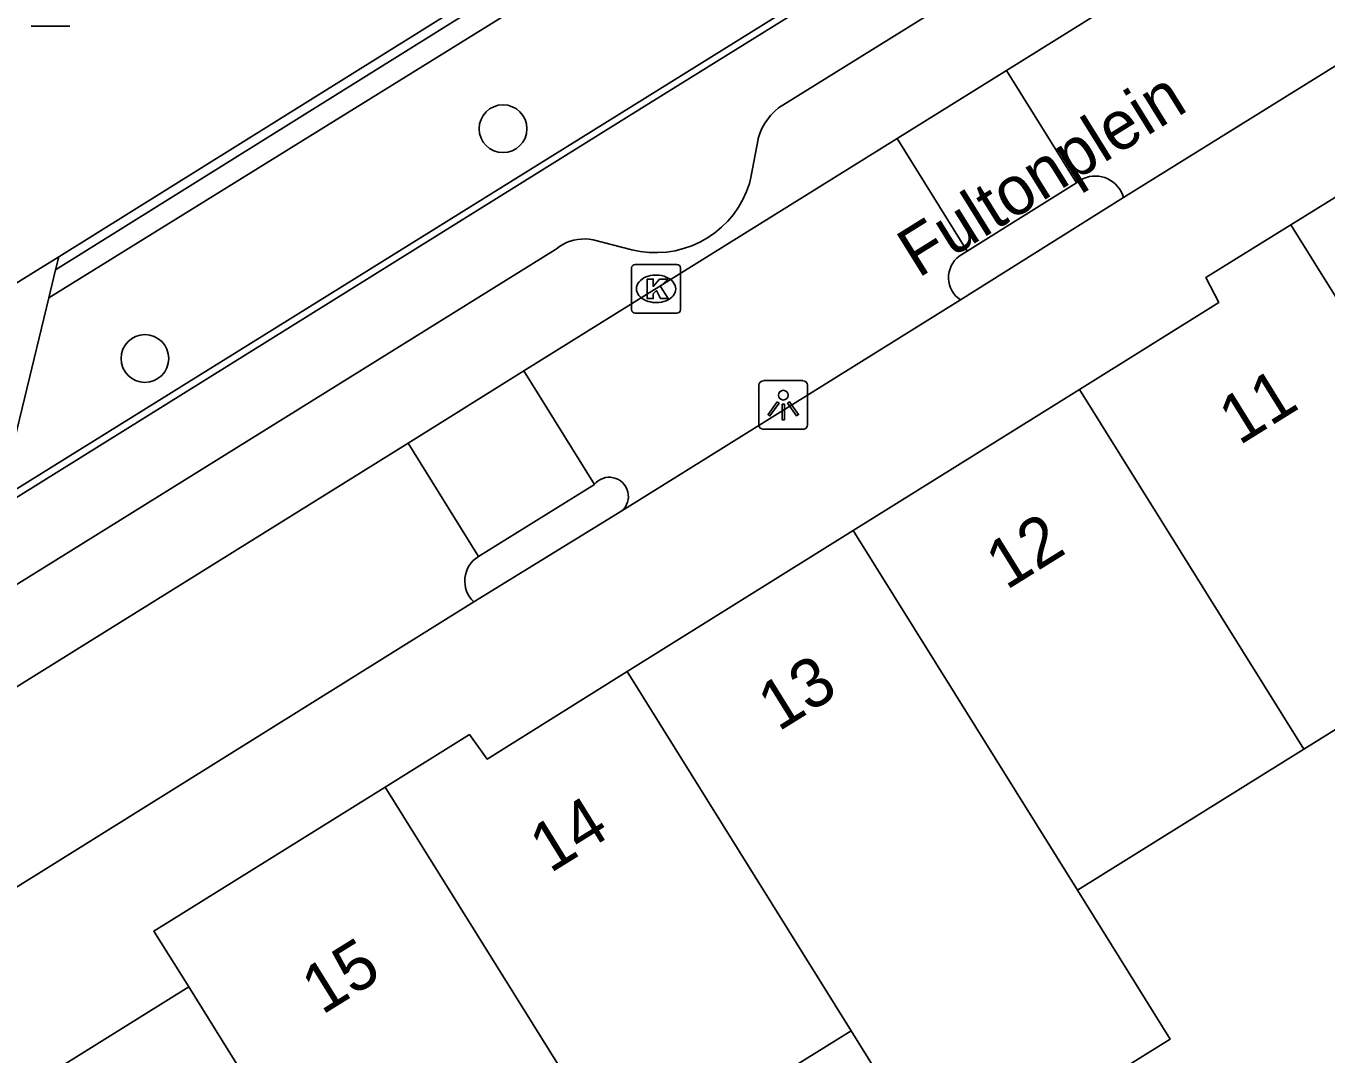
# Model space of a CAD drawing. Extents: x 159280 to 160375, y 384531 to 385872.
# Drawn here: x 159880.97 to 159907.57, y 385283.26 to 385304.31 of the extents above; entities that cross this region are included whole.
import ezdxf

# ---------------------------------------------------------------- set-up
doc = ezdxf.new("R2010")
doc.units = 0
for name, color, linetype in [('IMGEO_Boom', 7, 'Continuous'), ('IMGEO_Haag', 7, 'Continuous'), ('IMGEO_Hek', 7, 'Continuous'), ('IMGEO_Kolk', 7, 'Continuous'), ('IMGEO_Lichtpunt', 7, 'Continuous'), ('IMGEO_Openbare_ruimte_label', 7, 'Continuous'), ('IMGEO_Pand', 7, 'Continuous'), ('IMGEO_Pand_nummerreeks', 7, 'Continuous'), ('IMGEO_Rijbaan_lokaal_open', 7, 'Continuous'), ('IMGEO_Speelvoorziening', 7, 'Continuous'), ('IMGEO_Verkeerseiland_open', 7, 'Continuous'), ('IMGEO_Voetpad_open', 7, 'Continuous')]:
    doc.layers.add(name, color=color, linetype=linetype)

msp = doc.modelspace()

# ---------------------------------------------------------------- linework, layer by layer
at = {"layer": 'IMGEO_Boom'}
for centre in [(159890.73, 385302.21), (159883.4, 385297.508)]:
    msp.add_circle(centre, 0.489, dxfattribs=at)
at = {"layer": 'IMGEO_Haag'}
for points in [[(159904.099, 385318.034), (159906.071, 385314.832), (159881.637, 385299.589)], [(159881.435, 385298.753), (159906.941, 385314.555), (159906.801, 385314.782)]]:
    msp.add_lwpolyline(points, dxfattribs=at)
at = {"layer": 'IMGEO_Hek'}
for points in [[(159906.4, 385314.809), (159881.572, 385299.321)], [(159912.244, 385314.409), (159880.435, 385294.629)]]:
    msp.add_lwpolyline(points, dxfattribs=at)
at = {"layer": 'IMGEO_Kolk'}
for p, q in [((159893.362, 385298.508), (159893.362, 385299.36)), ((159893.437, 385299.434), (159894.289, 385299.434)), ((159894.363, 385299.36), (159894.363, 385298.508)), ((159893.85, 385299.214), (159893.875, 385299.214)), ((159893.873, 385298.654), (159893.848, 385298.654)), ((159894.289, 385298.434), (159893.437, 385298.434))]:
    msp.add_line(p, q, dxfattribs=at)
for points in [[(159893.362, 385298.508), (159893.362, 385299.36)], [(159893.437, 385299.434), (159894.289, 385299.434)], [(159894.363, 385299.36), (159894.363, 385298.508)], [(159893.683, 385299.134), (159893.806, 385299.134), (159893.806, 385298.983), (159893.936, 385299.134), (159894.1, 385299.134), (159893.954, 385298.983), (159894.107, 385298.734), (159893.955, 385298.734), (159893.87, 385298.898), (159893.806, 385298.831), (159893.806, 385298.734), (159893.683, 385298.734), (159893.683, 385299.134)], [(159894.289, 385298.434), (159893.437, 385298.434)]]:
    msp.add_lwpolyline(points, dxfattribs=at)
for centre, start, end in [((159893.439, 385299.358), 91.552, 178.448), ((159893.439, 385299.358), 91.552, 178.448), ((159894.287, 385299.358), 1.552, 88.448), ((159894.287, 385299.358), 1.552, 88.448), ((159893.439, 385298.51), 181.552, 268.448), ((159893.439, 385298.51), 181.552, 268.448), ((159894.287, 385298.51), 271.552, 358.448), ((159894.287, 385298.51), 271.552, 358.448)]:
    msp.add_arc(centre, 0.0765, start, end, dxfattribs=at)
for centre, major_axis, ratio, start_param, end_param in [((159893.849, 385298.934), (-0.387, 0.002), 0.722429, 4.712389, 7.853982), ((159893.874, 385298.934), (-0.39, 0.002), 0.717154, 1.570796, 4.712389)]:
    msp.add_ellipse(centre, major_axis=major_axis, ratio=ratio, start_param=start_param, end_param=end_param, dxfattribs=at)
at = {"layer": 'IMGEO_Lichtpunt'}
for p, q in [((159895.967, 385296.96), (159895.967, 385296.153)), ((159895.967, 385296.96), (159895.967, 385296.153)), ((159896.869, 385297.055), (159896.061, 385297.055)), ((159896.869, 385297.055), (159896.061, 385297.055)), ((159896.963, 385296.153), (159896.963, 385296.96)), ((159896.963, 385296.153), (159896.963, 385296.96)), ((159896.061, 385296.059), (159896.869, 385296.059)), ((159896.061, 385296.059), (159896.869, 385296.059))]:
    msp.add_line(p, q, dxfattribs=at)
for points in [[(159896.341, 385296.624), (159896.38, 385296.596), (159896.192, 385296.334), (159896.154, 385296.361), (159896.341, 385296.624)], [(159896.443, 385296.576), (159896.49, 385296.576), (159896.49, 385296.254), (159896.443, 385296.254), (159896.443, 385296.576)], [(159896.553, 385296.596), (159896.591, 385296.623), (159896.778, 385296.361), (159896.739, 385296.333), (159896.553, 385296.596)]]:
    msp.add_lwpolyline(points, dxfattribs=at)
msp.add_circle((159896.466, 385296.758), 0.0994, dxfattribs=at)
for centre, start, end in [((159896.061, 385296.96), 90, 180), ((159896.061, 385296.96), 90, 180), ((159896.869, 385296.96), 0, 90), ((159896.869, 385296.96), 0, 90), ((159896.061, 385296.153), 180, 270), ((159896.061, 385296.153), 180, 270), ((159896.869, 385296.153), 270, 0), ((159896.869, 385296.153), 270, 360)]:
    msp.add_arc(centre, 0.0946, start, end, dxfattribs=at)
at = {"layer": 'IMGEO_Pand'}
for points in [[(159912.317, 385302.028), (159911.602, 385303.181), (159906.856, 385300.243)], [(159906.856, 385300.243), (159905.112, 385299.164), (159905.379, 385298.651), (159902.529, 385296.874)], [(159911.752, 385292.392), (159906.856, 385300.243)], [(159902.529, 385296.874), (159897.9, 385293.987)], [(159902.529, 385296.874), (159907.119, 385289.513)], [(159897.9, 385293.987), (159893.272, 385291.101)], [(159897.9, 385293.987), (159902.486, 385286.633)], [(159907.119, 385289.513), (159911.752, 385292.392)], [(159893.272, 385291.101), (159890.404, 385289.313), (159890.043, 385289.812), (159888.317, 385288.737)], [(159897.853, 385283.753), (159893.272, 385291.101)], [(159902.486, 385286.633), (159907.119, 385289.513)], [(159888.317, 385288.737), (159883.586, 385285.791), (159884.297, 385284.651)], [(159888.317, 385288.737), (159893.22, 385280.874)], [(159897.853, 385283.753), (159899.755, 385280.702), (159904.388, 385283.582), (159902.486, 385286.633)], [(159884.297, 385284.651), (159876.091, 385279.545), (159878.636, 385275.466)], [(159886.838, 385280.568), (159884.297, 385284.651)], [(159893.22, 385280.874), (159897.853, 385283.753)]]:
    msp.add_lwpolyline(points, dxfattribs=at)
at = {"layer": 'IMGEO_Rijbaan_lokaal_open'}
for points in [[(159901.037, 385303.404), (159918.813, 385314.468)], [(159903.428, 385300.804), (159917.455, 385309.52)], [(159898.795, 385302.009), (159901.037, 385303.404)], [(159902.469, 385301.101), (159901.037, 385303.404)], [(159891.155, 385297.253), (159898.795, 385302.009)], [(159898.795, 385302.009), (159900.23, 385299.702)], [(159902.613, 385301.191), (159902.469, 385301.101)], [(159902.469, 385301.101), (159900.23, 385299.702)], [(159900.23, 385299.702), (159900.068, 385299.601)], [(159893.162, 385294.389), (159900.092, 385298.707)], [(159888.786, 385295.778), (159891.155, 385297.253)], [(159892.599, 385294.932), (159891.155, 385297.253)], [(159870.444, 385284.362), (159888.786, 385295.778)], [(159888.786, 385295.778), (159890.23, 385293.457)], [(159892.599, 385294.932), (159890.23, 385293.457)], [(159875.462, 385283.385), (159890.134, 385292.527)]]:
    msp.add_lwpolyline(points, dxfattribs=at)
for centre, radius, start, end in [((159902.854, 385300.648), 0.594, 15.231, 113.968), ((159900.397, 385299.163), 0.548, 126.881, 236.1946), ((159892.904, 385294.685), 0.393, 311.0842, 140.9878), ((159890.534, 385292.956), 0.587, 121.2693, 226.9436)]:
    msp.add_arc(centre, radius, start, end, dxfattribs=at)
at = {"layer": 'IMGEO_Speelvoorziening'}
for p, q in [((159881.86, 385304.311), (159881.07, 385304.311)), ((159881.07, 385304.311), (159881.86, 385304.311))]:
    msp.add_line(p, q, dxfattribs=at)
at = {"layer": 'IMGEO_Verkeerseiland_open'}
for points in [[(159900.092, 385298.707), (159903.428, 385300.804)], [(159890.134, 385292.527), (159893.162, 385294.389)]]:
    msp.add_lwpolyline(points, dxfattribs=at)
at = {"layer": 'IMGEO_Voetpad_open'}
for points in [[(159912.511, 385314.39), (159893.619, 385302.663), (159880.385, 385294.425)], [(159914.618, 385313.967), (159896.369, 385302.636), (159896.287, 385302.564), (159896.211, 385302.485), (159896.143, 385302.399), (159896.082, 385302.308), (159896.03, 385302.212), (159895.987, 385302.111), (159895.953, 385302.007), (159895.95, 385301.995), (159895.804, 385301.211), (159895.772, 385301.092), (159895.712, 385300.923), (159895.637, 385300.761), (159895.548, 385300.605), (159895.445, 385300.458), (159895.329, 385300.321), (159895.202, 385300.194), (159895.064, 385300.08), (159894.916, 385299.978), (159894.76, 385299.89), (159894.597, 385299.816), (159894.427, 385299.757), (159894.253, 385299.714), (159894.076, 385299.686), (159893.897, 385299.674), (159893.718, 385299.678), (159893.54, 385299.698), (159893.364, 385299.734), (159892.574, 385299.935), (159892.495, 385299.948), (159892.416, 385299.954), (159892.336, 385299.953), (159892.256, 385299.945), (159892.178, 385299.93), (159892.101, 385299.908), (159892.027, 385299.879), (159891.955, 385299.844), (159891.887, 385299.802), (159891.823, 385299.755), (159891.802, 385299.737), (159872.152, 385287.533)], [(159881.637, 385299.589), (159881.118, 385299.265), (159880.671, 385298.986), (159880.472, 385299.309), (159880.256, 385299.658)], [(159881.637, 385299.589), (159881.572, 385299.321), (159881.435, 385298.753)], [(159881.435, 385298.753), (159880.435, 385294.629), (159880.385, 385294.425)]]:
    msp.add_lwpolyline(points, dxfattribs=at)

# ---------------------------------------------------------------- texts
at = {"layer": 'IMGEO_Openbare_ruimte_label'}
msp.add_text('Fultonplein', height=1, rotation=31.8778, dxfattribs=at).set_placement((159899.228, 385299.143))
at = {"layer": 'IMGEO_Pand_nummerreeks'}
for s, rotation, p in [('11', 31.8286, (159905.799, 385295.72)), ('12', 31.8286, (159901.031, 385292.759)), ('13', 31.8278, (159896.365, 385289.863)), ('14', 31.8286, (159891.694, 385286.965)), ('15', 31.8286, (159887.025, 385284.066))]:
    msp.add_text(s, height=1, rotation=rotation, dxfattribs=at).set_placement(p)

doc.saveas('drawing.dxf')
